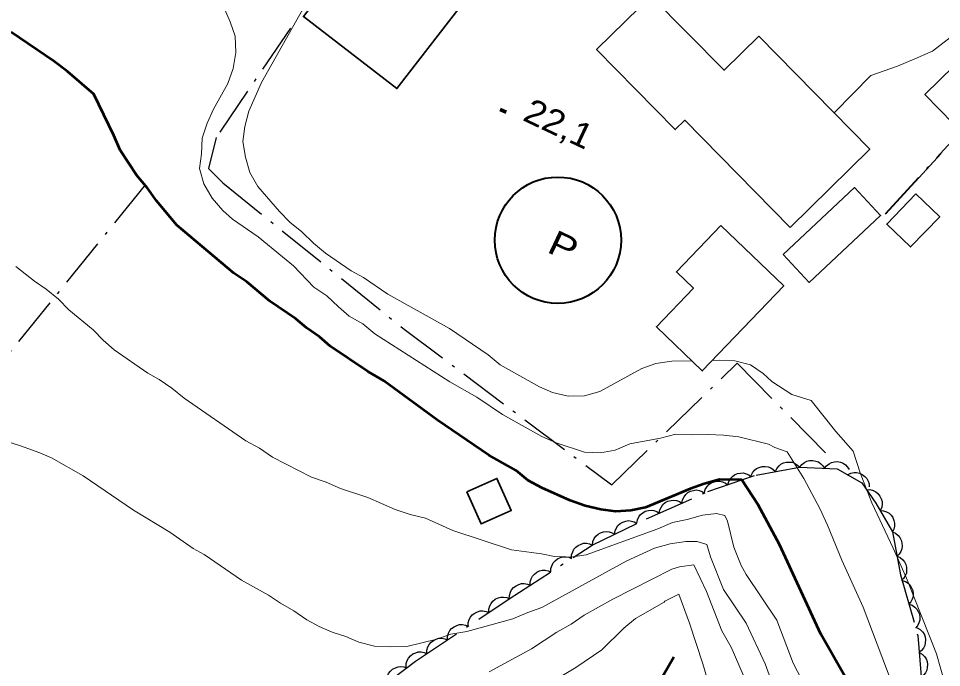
# Model space of a CAD drawing. Extents: x 356765 to 358572, y 5103174 to 5104650.
# Drawn here: x 357573.2 to 357629.2, y 5103611.4 to 5103650.7 of the extents above; entities that cross this region are included whole.
import ezdxf

# ---------------------------------------------------------------- set-up
doc = ezdxf.new("R2010")
doc.units = 0
doc.header["$LTSCALE"] = 0.6
doc.linetypes.add('DASH_DOUBLE_DOT', pattern=[9.2, 5, -1.2, 0.3, -1.2, 0.3, -1.2])
doc.linetypes.add('DOT_DASHED', pattern=[7.7, 5, -1.2, 0.3, -1.2])
for name, color, linetype, lineweight in [('1', 7, 'Continuous', 53), ('19', 7, 'Continuous', 13), ('2', 7, 'Continuous', 13), ('3', 7, 'Continuous', 140), ('31', 7, 'Continuous', 70), ('37', 7, 'Continuous', 13), ('38', 7, 'Continuous', 40), ('4', 7, 'Continuous', 90), ('41', 7, 'DOT_DASHED', 25), ('44', 7, 'Continuous', 25)]:
    doc.layers.add(name, color=color, linetype=linetype, lineweight=lineweight)

msp = doc.modelspace()

# ---------------------------------------------------------------- linework, layer by layer
at = {"layer": '1'}
for points in [[(357609.46, 5103620.82), (357608.55, 5103620.94), (357607.6, 5103621.17), (357606.69, 5103621.48), (357604.97, 5103622.25), (357604.15, 5103622.71), (357603.41, 5103623.31), (357601.76, 5103624.23), (357598.64, 5103626.35), (357595.38, 5103628.75), (357594.41, 5103629.3), (357592.14, 5103630.85), (357591.48, 5103631.41), (357590.7, 5103631.95), (357590.04, 5103632.51), (357588.48, 5103633.57), (357587.07, 5103634.74), (357586.29, 5103635.28), (357582.83, 5103638.18), (357581.59, 5103639.65), (357581.05, 5103640.43), (357580.4, 5103641.19), (357579.39, 5103642.72), (357579.01, 5103643.61), (357577.8, 5103646.12), (357576.19, 5103647.5), (357575.37, 5103648.12), (357572.79, 5103649.88)], [(357623.38, 5103610.8), (357621.89, 5103613.38), (357619.4, 5103618.82), (357618.1, 5103621.22), (357617.1, 5103622.74), (357615.75, 5103622.77), (357614.82, 5103622.51), (357613.97, 5103622.2), (357611.27, 5103621.07), (357610.38, 5103620.89), (357609.46, 5103620.82)]]:
    msp.add_lwpolyline(points, dxfattribs=at)
at = {"layer": '19'}
msp.add_lwpolyline([(357622.73, 5103645.01), (357624.94, 5103647.26), (357626.54, 5103647.82), (357627.59, 5103648.26), (357628.68, 5103648.73), (357629.56, 5103649.42), (357632.15, 5103651.43), (357639.96, 5103659.66)], dxfattribs=at)
at = {"layer": '2'}
for points in [[(357610.32, 5103624.93), (357609.42, 5103624.55), (357608.53, 5103624.37), (357607.57, 5103624.41), (357605.84, 5103624.99), (357604.98, 5103625.37), (357602.59, 5103626.7), (357601.03, 5103627.76), (357599.39, 5103628.68), (357594.85, 5103631.59), (357594.11, 5103632.2), (357593.29, 5103632.66), (357592.63, 5103633.22), (357591.93, 5103633.9), (357591.15, 5103634.43), (357589.91, 5103635.71), (357589.25, 5103636.27), (357587.77, 5103637.48), (357586.21, 5103638.54), (357585.62, 5103639.07), (357584.97, 5103639.82), (357584.47, 5103640.68), (357584.21, 5103641.61), (357584.32, 5103642.51), (357584.37, 5103643.46), (357584.68, 5103644.36), (357585.06, 5103645.22), (357585.93, 5103646.77), (357586.24, 5103647.67), (357586.4, 5103648.65), (357586.37, 5103649.64), (357586.06, 5103650.5), (357584.92, 5103653.17)], [(357614.1, 5103629.96), (357612.85, 5103629.94), (357611.89, 5103629.8), (357611.04, 5103629.5), (357608.49, 5103628.1), (357607.56, 5103627.84), (357606.56, 5103627.81), (357605.62, 5103628.04), (357604.83, 5103628.38), (357602.44, 5103629.71), (357601.71, 5103630.32), (357599.37, 5103631.91), (357595.64, 5103633.99), (357594.16, 5103635.01), (357593.41, 5103635.42), (357591.85, 5103636.48), (357591.12, 5103637.09), (357590.42, 5103637.77), (357589.68, 5103638.37), (357589.06, 5103639.01), (357587.75, 5103640.52), (357587.26, 5103641.38), (357586.99, 5103642.3), (357586.84, 5103643.26), (357586.96, 5103644.16), (357587.19, 5103645.1), (357587.96, 5103646.82), (357591.54, 5103653.19)], [(357621.02, 5103610.07), (357620.21, 5103611.62), (357619.22, 5103614.23), (357617.36, 5103617.01), (357617.06, 5103617.55), (357616.61, 5103618.66), (357616.23, 5103620.24), (357616.07, 5103620.58), (357615.57, 5103620.71), (357614.72, 5103620.6), (357613.79, 5103620.34), (357612.9, 5103620.16), (357612, 5103619.78), (357607.67, 5103618.19), (357606.71, 5103618.05), (357605.75, 5103618.09), (357604.95, 5103618.25), (357603.13, 5103618.49), (357599.58, 5103619.68), (357597.92, 5103620.41), (357596.98, 5103620.64), (357596.07, 5103620.95), (357594.42, 5103621.68), (357592.76, 5103622.21), (357591.89, 5103622.6), (357590.99, 5103622.91), (357588.63, 5103624.12), (357587.85, 5103624.66), (357587.02, 5103625.11), (357583.27, 5103627.69), (357582.53, 5103628.3), (357581.75, 5103628.83), (357581.08, 5103629.2), (357579.03, 5103630.63), (357578.37, 5103631.2), (357577.75, 5103631.84), (357576.27, 5103633.05), (357575.65, 5103633.69), (357574.91, 5103634.3), (357574.2, 5103634.79), (357573.07, 5103635.68)], [(357629.44, 5103610.33), (357628.91, 5103612.19), (357627.1, 5103616.79), (357626.29, 5103618.61), (357624.99, 5103621.34), (357624.29, 5103623.16), (357623.86, 5103624.48), (357622.8, 5103625.67), (357621.31, 5103627.56), (357620.14, 5103627.92), (357618.92, 5103628.7), (357618.4, 5103629.18), (357617.63, 5103629.72), (357616.68, 5103629.95), (357615.73, 5103630), (357615.29, 5103629.97)], [(357598.6, 5103613.09), (357596.78, 5103612.64), (357595.78, 5103612.61), (357594.82, 5103612.66), (357593.87, 5103612.9), (357593.08, 5103613.24), (357592.25, 5103613.51), (357591.46, 5103613.85), (357590.71, 5103614.26), (357589.93, 5103614.8), (357589.11, 5103615.26), (357588.4, 5103615.75), (357586.76, 5103616.66), (357584.49, 5103618.22), (357583.82, 5103618.59), (357582.4, 5103619.58), (357580.2, 5103620.9), (357577.15, 5103622.99), (357575.23, 5103624.07), (357574.52, 5103624.38), (357573.34, 5103624.8), (357568.33, 5103626.4)], [(357626.16, 5103610.54), (357624.47, 5103615.03), (357623.17, 5103617.87), (357622.31, 5103620), (357621.84, 5103621.01), (357620.86, 5103622.83), (357619.85, 5103624.44), (357619.11, 5103624.7), (357618.73, 5103624.91), (357616.92, 5103625.34), (357616, 5103625.46), (357615.05, 5103625.5), (357614.05, 5103625.47), (357613.1, 5103625.52), (357612.17, 5103625.26), (357610.32, 5103624.93)], [(357620.78, 5103605.37), (357618.52, 5103611.58), (357617.36, 5103614.05), (357616, 5103616.09), (357615.21, 5103618.08), (357614.98, 5103618.82), (357614.4, 5103619.01), (357613.71, 5103619.01), (357612.75, 5103618.86), (357611.81, 5103618.6), (357610.09, 5103617.81), (357604.98, 5103615), (357604.12, 5103614.7), (357603.22, 5103614.32), (357600.42, 5103613.54), (357599.46, 5103613.39), (357598.6, 5103613.09)], [(357617.19, 5103610.93), (357616.46, 5103612.59), (357615.9, 5103613.59), (357614.96, 5103615.98), (357614.2, 5103617.59), (357613.32, 5103617.46), (357612.85, 5103617.33), (357609.28, 5103615.51), (357607.54, 5103614.53), (357606.75, 5103613.99), (357605.88, 5103613.5), (357604.34, 5103612.5), (357601.78, 5103611.1)], [(357615.13, 5103610.28), (357614.73, 5103611.59), (357613.94, 5103614.05), (357613.28, 5103615.82), (357612.44, 5103615.39), (357612.4, 5103615.32), (357610.66, 5103614.33), (357609.95, 5103613.76), (357608.62, 5103612.44), (357607.03, 5103611.37), (357604.5, 5103609.85)]]:
    msp.add_lwpolyline(points, dxfattribs=at)
at = {"layer": '3'}
msp.add_line((357602.44, 5103645.2), (357602.81, 5103645.03), dxfattribs=at)
at = {"layer": '31', "lineweight": 35}
for points in [[(357601.95, 5103653.95), (357596.28, 5103658.32), (357590.51, 5103650.82), (357596.18, 5103646.46), (357601.95, 5103653.95)], [(357620.04, 5103638.04), (357613.64, 5103644.54), (357613.07, 5103643.97), (357608.29, 5103648.82), (357610.92, 5103651.4), (357611.6, 5103652.07), (357616.03, 5103647.57), (357618.13, 5103649.63), (357624.87, 5103642.79), (357620.04, 5103638.04)], [(357629.95, 5103644.32), (357631.72, 5103646.04), (357629.99, 5103647.83), (357628.21, 5103646.11), (357629.95, 5103644.32)], [(357619.61, 5103636.41), (357621.2, 5103634.71), (357625.52, 5103638.76), (357623.93, 5103640.46), (357619.61, 5103636.41)], [(357627.66, 5103640.08), (357625.9, 5103638.25), (357627.34, 5103636.86), (357629.11, 5103638.69), (357627.66, 5103640.08)], [(357615.84, 5103638.16), (357613.14, 5103635.35), (357614.17, 5103634.37), (357611.92, 5103632.02), (357614.7, 5103629.35), (357619.65, 5103634.51), (357615.84, 5103638.16)], [(357600.43, 5103622.02), (357602.25, 5103622.83), (357603.12, 5103620.89), (357601.29, 5103620.07), (357600.43, 5103622.02)]]:
    msp.add_lwpolyline(points, close=True, dxfattribs=at)
at = {"layer": '37', "lineweight": 25}
msp.add_line((357625.82, 5103638.84), (357629.19, 5103642.53), dxfattribs=at)
at = {"layer": '37', "linetype": 'DOT_DASHED', "lineweight": 25}
msp.add_lwpolyline([(357625.8, 5103638.86), (357632.39, 5103646.07), (357639.68, 5103654.16)], dxfattribs=at)
at = {"layer": '38'}
msp.add_circle((357605.9456, 5103637.2692), 3.8299, dxfattribs=at)
at = {"layer": '4', "linetype": 'DASH_DOUBLE_DOT', "lineweight": 53}
msp.add_lwpolyline([(357612.98, 5103612), (357612.3, 5103610.8)], dxfattribs=at)
at = {"layer": '41'}
for points in [[(357589.72, 5103650.12), (357585.22, 5103643.49), (357584.75, 5103641.61), (357585.63, 5103640.74), (357596.55, 5103631.93), (357609.21, 5103622.44), (357616.83, 5103629.81), (357622.32, 5103624.23)], [(357580.93, 5103640.65), (357564.69, 5103620.58), (357546.76, 5103598.69), (357530.72, 5103576.83)]]:
    msp.add_lwpolyline(points, dxfattribs=at)
at = {"layer": '44'}
for points in [[(357619.14, 5103623.24), (357619.22, 5103623.43), (357619.36, 5103623.59), (357619.48, 5103623.7), (357619.64, 5103623.77), (357619.82, 5103623.82), (357620.01, 5103623.82), (357620.17, 5103623.81), (357620.33, 5103623.74), (357620.49, 5103623.64), (357620.62, 5103623.51)], [(357620.62, 5103623.51), (357620.74, 5103623.68), (357620.91, 5103623.8), (357621.05, 5103623.88), (357621.22, 5103623.91), (357621.41, 5103623.92), (357621.59, 5103623.88), (357621.75, 5103623.83), (357621.89, 5103623.72), (357622.02, 5103623.59), (357622.11, 5103623.44)], [(357622.11, 5103623.44), (357622.24, 5103623.6), (357622.4, 5103623.72), (357622.55, 5103623.8), (357622.72, 5103623.84), (357622.9, 5103623.85), (357623.09, 5103623.81), (357623.25, 5103623.76), (357623.39, 5103623.65), (357623.52, 5103623.52), (357623.61, 5103623.37)], [(357616.26, 5103622.44), (357616.31, 5103622.65), (357616.42, 5103622.82), (357616.53, 5103622.94), (357616.67, 5103623.04), (357616.84, 5103623.12), (357617.03, 5103623.15), (357617.19, 5103623.16), (357617.36, 5103623.11), (357617.53, 5103623.04), (357617.68, 5103622.93)], [(357617.66, 5103622.97), (357617.75, 5103623.16), (357617.88, 5103623.32), (357618, 5103623.43), (357618.16, 5103623.5), (357618.34, 5103623.55), (357618.53, 5103623.55), (357618.7, 5103623.54), (357618.86, 5103623.47), (357619.01, 5103623.37), (357619.14, 5103623.24)], [(357623.52, 5103623.05), (357623.71, 5103623.14), (357623.91, 5103623.18), (357624.07, 5103623.18), (357624.24, 5103623.14), (357624.41, 5103623.06), (357624.56, 5103622.94), (357624.68, 5103622.83), (357624.76, 5103622.67), (357624.82, 5103622.5), (357624.83, 5103622.32)], [(357614.84, 5103621.96), (357614.89, 5103622.16), (357615, 5103622.33), (357615.11, 5103622.46), (357615.25, 5103622.56), (357615.42, 5103622.63), (357615.61, 5103622.66), (357615.77, 5103622.67), (357615.94, 5103622.63), (357616.11, 5103622.55), (357616.26, 5103622.44)], [(357613.47, 5103621.33), (357613.51, 5103621.54), (357613.6, 5103621.72), (357613.7, 5103621.86), (357613.83, 5103621.97), (357613.99, 5103622.06), (357614.18, 5103622.1), (357614.34, 5103622.13), (357614.52, 5103622.1), (357614.69, 5103622.04), (357614.84, 5103621.94)], [(357624.67, 5103622.14), (357624.88, 5103622.15), (357625.08, 5103622.09), (357625.23, 5103622.02), (357625.36, 5103621.91), (357625.48, 5103621.76), (357625.56, 5103621.59), (357625.61, 5103621.43), (357625.62, 5103621.26), (357625.59, 5103621.08), (357625.52, 5103620.91)], [(357612.1, 5103620.73), (357612.14, 5103620.93), (357612.23, 5103621.11), (357612.32, 5103621.25), (357612.46, 5103621.36), (357612.62, 5103621.45), (357612.81, 5103621.5), (357612.97, 5103621.52), (357613.14, 5103621.49), (357613.32, 5103621.43), (357613.47, 5103621.33)], [(357610.73, 5103620.12), (357610.77, 5103620.32), (357610.86, 5103620.5), (357610.95, 5103620.64), (357611.09, 5103620.75), (357611.25, 5103620.84), (357611.44, 5103620.89), (357611.6, 5103620.91), (357611.77, 5103620.88), (357611.95, 5103620.82), (357612.1, 5103620.73)], [(357625.49, 5103620.89), (357625.7, 5103620.87), (357625.89, 5103620.8), (357626.04, 5103620.72), (357626.16, 5103620.6), (357626.27, 5103620.45), (357626.33, 5103620.27), (357626.37, 5103620.11), (357626.36, 5103619.93), (357626.32, 5103619.75), (357626.25, 5103619.59)], [(357609.39, 5103619.45), (357609.42, 5103619.65), (357609.5, 5103619.84), (357609.59, 5103619.98), (357609.73, 5103620.09), (357609.89, 5103620.18), (357610.07, 5103620.24), (357610.23, 5103620.27), (357610.41, 5103620.24), (357610.58, 5103620.19), (357610.74, 5103620.1)], [(357608.04, 5103618.79), (357608.07, 5103619), (357608.15, 5103619.18), (357608.24, 5103619.32), (357608.38, 5103619.44), (357608.54, 5103619.53), (357608.72, 5103619.59), (357608.88, 5103619.61), (357609.06, 5103619.59), (357609.23, 5103619.54), (357609.39, 5103619.45)], [(357626.24, 5103619.59), (357626.43, 5103619.51), (357626.59, 5103619.37), (357626.7, 5103619.25), (357626.77, 5103619.09), (357626.82, 5103618.92), (357626.83, 5103618.72), (357626.81, 5103618.56), (357626.75, 5103618.4), (357626.65, 5103618.24), (357626.52, 5103618.12)], [(357606.78, 5103617.98), (357606.78, 5103618.19), (357606.85, 5103618.38), (357606.92, 5103618.53), (357607.04, 5103618.66), (357607.18, 5103618.77), (357607.36, 5103618.85), (357607.51, 5103618.9), (357607.69, 5103618.9), (357607.87, 5103618.86), (357608.04, 5103618.79)], [(357605.52, 5103617.16), (357605.52, 5103617.37), (357605.59, 5103617.56), (357605.66, 5103617.71), (357605.78, 5103617.84), (357605.92, 5103617.96), (357606.1, 5103618.03), (357606.25, 5103618.08), (357606.43, 5103618.08), (357606.61, 5103618.05), (357606.78, 5103617.98)], [(357626.52, 5103618.12), (357626.71, 5103618.03), (357626.87, 5103617.9), (357626.98, 5103617.78), (357627.05, 5103617.62), (357627.1, 5103617.44), (357627.1, 5103617.25), (357627.09, 5103617.09), (357627.02, 5103616.92), (357626.92, 5103616.77), (357626.8, 5103616.64)], [(357604.26, 5103616.35), (357604.27, 5103616.55), (357604.33, 5103616.75), (357604.4, 5103616.9), (357604.52, 5103617.03), (357604.66, 5103617.14), (357604.84, 5103617.22), (357605, 5103617.26), (357605.17, 5103617.26), (357605.35, 5103617.23), (357605.52, 5103617.16)], [(357603, 5103615.53), (357603.01, 5103615.74), (357603.07, 5103615.93), (357603.14, 5103616.08), (357603.26, 5103616.21), (357603.41, 5103616.32), (357603.58, 5103616.4), (357603.74, 5103616.45), (357603.91, 5103616.45), (357604.1, 5103616.42), (357604.26, 5103616.35)], [(357626.83, 5103616.65), (357627.03, 5103616.58), (357627.19, 5103616.47), (357627.31, 5103616.35), (357627.4, 5103616.2), (357627.47, 5103616.03), (357627.49, 5103615.84), (357627.49, 5103615.68), (357627.44, 5103615.51), (357627.35, 5103615.34), (357627.24, 5103615.21)], [(357601.75, 5103614.7), (357601.76, 5103614.91), (357601.82, 5103615.1), (357601.89, 5103615.25), (357602, 5103615.38), (357602.15, 5103615.5), (357602.32, 5103615.58), (357602.48, 5103615.63), (357602.65, 5103615.63), (357602.84, 5103615.6), (357603, 5103615.53)], [(357627.24, 5103615.21), (357627.44, 5103615.14), (357627.6, 5103615.02), (357627.72, 5103614.91), (357627.81, 5103614.76), (357627.88, 5103614.59), (357627.9, 5103614.4), (357627.9, 5103614.23), (357627.85, 5103614.07), (357627.76, 5103613.9), (357627.65, 5103613.76)], [(357600.5, 5103613.87), (357600.5, 5103614.08), (357600.57, 5103614.27), (357600.64, 5103614.42), (357600.75, 5103614.56), (357600.9, 5103614.67), (357601.07, 5103614.75), (357601.23, 5103614.8), (357601.4, 5103614.8), (357601.59, 5103614.77), (357601.75, 5103614.7)], [(357599.25, 5103613.04), (357599.25, 5103613.25), (357599.32, 5103613.45), (357599.39, 5103613.6), (357599.5, 5103613.73), (357599.65, 5103613.84), (357599.82, 5103613.92), (357599.98, 5103613.97), (357600.15, 5103613.97), (357600.34, 5103613.94), (357600.5, 5103613.87)], [(357627.74, 5103613.78), (357627.92, 5103613.68), (357628.06, 5103613.53), (357628.16, 5103613.4), (357628.22, 5103613.23), (357628.25, 5103613.05), (357628.23, 5103612.86), (357628.2, 5103612.7), (357628.12, 5103612.54), (357628, 5103612.4), (357627.86, 5103612.28)], [(357598, 5103612.22), (357598, 5103612.42), (357598.06, 5103612.62), (357598.13, 5103612.77), (357598.25, 5103612.9), (357598.4, 5103613.01), (357598.57, 5103613.09), (357598.73, 5103613.14), (357598.9, 5103613.14), (357599.09, 5103613.11), (357599.25, 5103613.04)], [(357596.75, 5103611.39), (357596.75, 5103611.6), (357596.81, 5103611.79), (357596.88, 5103611.94), (357597, 5103612.07), (357597.15, 5103612.19), (357597.32, 5103612.26), (357597.48, 5103612.31), (357597.65, 5103612.31), (357597.84, 5103612.28), (357598, 5103612.22)], [(357627.86, 5103612.28), (357628.04, 5103612.18), (357628.18, 5103612.03), (357628.28, 5103611.9), (357628.34, 5103611.73), (357628.37, 5103611.55), (357628.35, 5103611.36), (357628.32, 5103611.2), (357628.24, 5103611.05), (357628.12, 5103610.9), (357627.98, 5103610.79)], [(357595.58, 5103610.44), (357595.57, 5103610.65), (357595.62, 5103610.85), (357595.68, 5103611), (357595.79, 5103611.14), (357595.92, 5103611.26), (357596.09, 5103611.35), (357596.25, 5103611.41), (357596.42, 5103611.43), (357596.61, 5103611.41), (357596.78, 5103611.35)]]:
    msp.add_lwpolyline(points, dxfattribs=at)
at = {"layer": '44', "linetype": 'DOT_DASHED'}
msp.add_lwpolyline([(357595.23, 5103610.17), (357597.3, 5103611.75), (357602.99, 5103615.52), (357608.03, 5103618.79), (357611.32, 5103620.38), (357615.04, 5103622.03), (357617.98, 5103623.03), (357620.6, 5103623.51), (357622.89, 5103623.4), (357624.38, 5103622.57), (357625.24, 5103621.32), (357626.24, 5103619.6), (357626.73, 5103616.99), (357627.78, 5103613.3), (357628.17, 5103608.42)], dxfattribs=at)

# ---------------------------------------------------------------- texts
at = {"layer": '3', "width": 1.1}
msp.add_text('22,1   ', height=1.5, rotation=334.72, dxfattribs=at).set_placement((357603.74, 5103644.57))
at = {"layer": '38', "width": 1.25}
msp.add_text('P', height=1.5, rotation=334.69, dxfattribs=at).set_placement((357605.21, 5103636.58))

doc.saveas('drawing.dxf')
